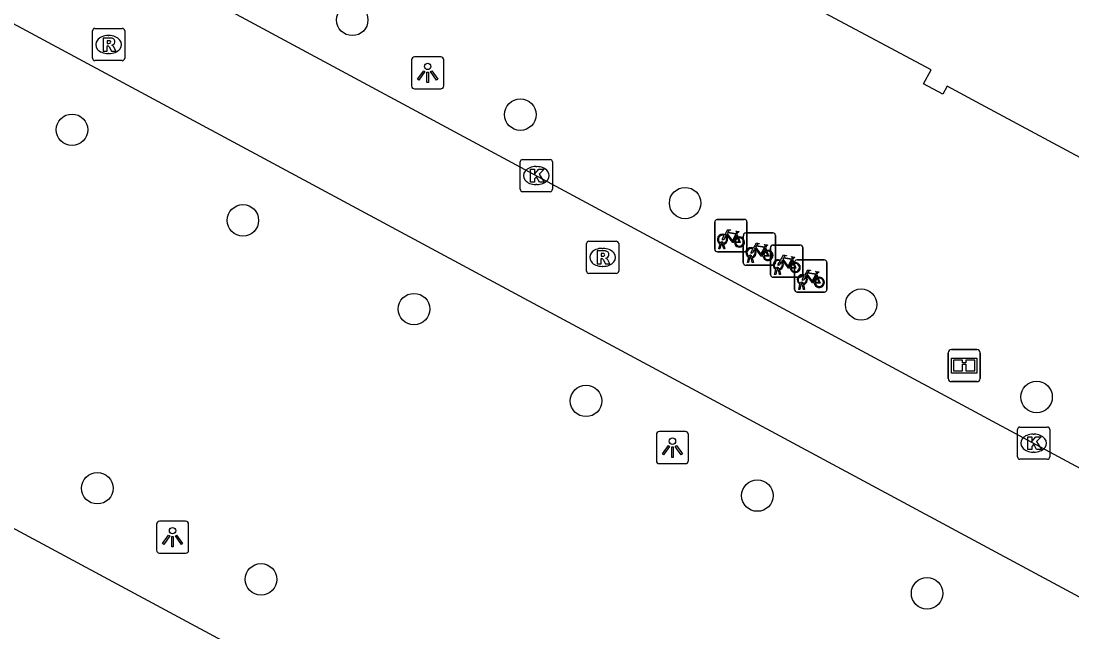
# Model space of a CAD drawing. Extents: x 159489 to 160304, y 383826 to 384530.
# Drawn here: x 159609.7 to 159642.35, y 384294.35 to 384313.33 of the extents above; entities that cross this region are included whole.
import ezdxf

# ---------------------------------------------------------------- set-up
doc = ezdxf.new("R2010")
doc.units = 0
for name, color, linetype in [('IMGEO_Boom', 7, 'Continuous'), ('IMGEO_Fietsenrek', 7, 'Continuous'), ('IMGEO_Informatiebord', 7, 'Continuous'), ('IMGEO_Kolk', 7, 'Continuous'), ('IMGEO_Lichtpunt', 7, 'Continuous'), ('IMGEO_Pand', 7, 'Continuous'), ('IMGEO_Rijbaan_lokaal_gesloten', 7, 'Continuous'), ('IMGEO_Rioolput', 7, 'Continuous'), ('IMGEO_Voetgangersgebied_gesloten', 7, 'Continuous')]:
    doc.layers.add(name, color=color, linetype=linetype)

msp = doc.modelspace()

# ---------------------------------------------------------------- linework, layer by layer
at = {"layer": 'IMGEO_Boom'}
for centre in [(159619.99, 384313.367), (159625.213, 384310.424), (159611.286, 384309.951), (159630.331, 384307.674), (159616.594, 384307.137), (159635.798, 384304.523), (159621.907, 384304.381), (159641.247, 384301.65), (159627.253, 384301.529), (159612.074, 384298.815), (159632.575, 384298.586), (159617.157, 384295.982), (159637.846, 384295.548)]:
    msp.add_circle(centre, 0.489, dxfattribs=at)
at = {"layer": 'IMGEO_Fietsenrek'}
for p, q in [((159631.25, 384306.239), (159631.25, 384307.08)), ((159631.25, 384307.08), (159631.25, 384306.239)), ((159631.325, 384307.164), (159632.166, 384307.164)), ((159632.166, 384307.164), (159631.325, 384307.164)), ((159632.25, 384307.089), (159632.25, 384306.248)), ((159632.25, 384306.248), (159632.25, 384307.089)), ((159631.937, 384306.713), (159631.973, 384306.618)), ((159632.138, 384305.821), (159632.138, 384306.662)), ((159632.138, 384306.662), (159632.138, 384305.821)), ((159632.213, 384306.746), (159633.054, 384306.746)), ((159633.054, 384306.746), (159632.213, 384306.746)), ((159633.138, 384306.671), (159633.138, 384305.83)), ((159633.138, 384305.83), (159633.138, 384306.671)), ((159631.377, 384306.248), (159631.416, 384306.408)), ((159631.446, 384306.396), (159631.411, 384306.248)), ((159631.488, 384306.42), (159631.487, 384306.424)), ((159631.529, 384306.248), (159631.495, 384306.39)), ((159631.519, 384306.431), (159631.52, 384306.424)), ((159631.527, 384306.394), (159631.562, 384306.248)), ((159632.825, 384306.295), (159632.861, 384306.2)), ((159632.982, 384305.447), (159632.982, 384306.288)), ((159632.982, 384306.288), (159632.982, 384305.447)), ((159633.057, 384306.372), (159633.898, 384306.372)), ((159633.898, 384306.372), (159633.057, 384306.372)), ((159633.982, 384306.297), (159633.982, 384305.456)), ((159633.982, 384305.456), (159633.982, 384306.297)), ((159632.175, 384306.164), (159631.334, 384306.164)), ((159631.334, 384306.164), (159632.175, 384306.164)), ((159631.411, 384306.248), (159631.377, 384306.248)), ((159631.562, 384306.248), (159631.529, 384306.248)), ((159632.265, 384305.83), (159632.304, 384305.99)), ((159632.334, 384305.978), (159632.299, 384305.83)), ((159632.376, 384306.002), (159632.375, 384306.006)), ((159632.417, 384305.83), (159632.383, 384305.972)), ((159632.407, 384306.013), (159632.408, 384306.006)), ((159632.415, 384305.976), (159632.45, 384305.83)), ((159633.063, 384305.746), (159632.222, 384305.746)), ((159632.222, 384305.746), (159633.063, 384305.746)), ((159632.299, 384305.83), (159632.265, 384305.83)), ((159632.45, 384305.83), (159632.417, 384305.83)), ((159633.22, 384305.628), (159633.219, 384305.632)), ((159633.251, 384305.639), (159633.252, 384305.632)), ((159633.669, 384305.921), (159633.705, 384305.826)), ((159633.731, 384304.985), (159633.731, 384305.826)), ((159633.731, 384305.826), (159633.731, 384304.985)), ((159633.806, 384305.91), (159634.647, 384305.91)), ((159634.647, 384305.91), (159633.806, 384305.91)), ((159634.731, 384305.835), (159634.731, 384304.994)), ((159634.731, 384304.994), (159634.731, 384305.835)), ((159633.907, 384305.372), (159633.066, 384305.372)), ((159633.066, 384305.372), (159633.907, 384305.372)), ((159633.109, 384305.456), (159633.148, 384305.616)), ((159633.143, 384305.456), (159633.109, 384305.456)), ((159633.178, 384305.604), (159633.143, 384305.456)), ((159633.261, 384305.456), (159633.227, 384305.598)), ((159633.259, 384305.602), (159633.294, 384305.456)), ((159633.294, 384305.456), (159633.261, 384305.456)), ((159634.418, 384305.459), (159634.454, 384305.364)), ((159633.858, 384304.994), (159633.897, 384305.154)), ((159633.892, 384304.994), (159633.858, 384304.994)), ((159633.927, 384305.142), (159633.892, 384304.994)), ((159633.969, 384305.166), (159633.968, 384305.17)), ((159634.01, 384304.994), (159633.976, 384305.136)), ((159634, 384305.177), (159634.001, 384305.17)), ((159634.008, 384305.14), (159634.043, 384304.994)), ((159634.043, 384304.994), (159634.01, 384304.994)), ((159634.656, 384304.91), (159633.815, 384304.91)), ((159633.815, 384304.91), (159634.656, 384304.91))]:
    msp.add_line(p, q, dxfattribs=at)
for points in [[(159631.584, 384306.638), (159631.532, 384306.548), (159631.492, 384306.523), (159631.493, 384306.57), (159631.548, 384306.664)], [(159631.563, 384306.69), (159631.658, 384306.854), (159631.744, 384306.84), (159631.746, 384306.831), (159631.69, 384306.82), (159631.663, 384306.775), (159631.919, 384306.734)], [(159631.859, 384306.446), (159631.809, 384306.446), (159631.618, 384306.697), (159631.599, 384306.665)], [(159631.906, 384306.709), (159631.649, 384306.75), (159631.632, 384306.721), (159631.799, 384306.501), (159631.906, 384306.709)], [(159631.954, 384306.611), (159631.924, 384306.688), (159631.815, 384306.47), (159631.858, 384306.47)], [(159631.919, 384306.734), (159631.944, 384306.783), (159631.938, 384306.787), (159631.915, 384306.791), (159631.903, 384306.798), (159631.902, 384306.801), (159631.904, 384306.806), (159631.999, 384306.791), (159632.001, 384306.781), (159631.991, 384306.768), (159631.979, 384306.762), (159631.965, 384306.768), (159631.937, 384306.713)], [(159631.888, 384306.47), (159632.008, 384306.469), (159631.964, 384306.583)], [(159631.984, 384306.59), (159632.039, 384306.445), (159631.889, 384306.445)], [(159632.451, 384306.272), (159632.546, 384306.436), (159632.632, 384306.422), (159632.634, 384306.413), (159632.578, 384306.402), (159632.551, 384306.357), (159632.807, 384306.316)], [(159632.794, 384306.291), (159632.537, 384306.332), (159632.52, 384306.303), (159632.687, 384306.083), (159632.794, 384306.291)], [(159632.807, 384306.316), (159632.832, 384306.365), (159632.826, 384306.369), (159632.803, 384306.373), (159632.791, 384306.38), (159632.79, 384306.383), (159632.792, 384306.388), (159632.887, 384306.373), (159632.889, 384306.363), (159632.879, 384306.35), (159632.867, 384306.344), (159632.853, 384306.35), (159632.825, 384306.295)], [(159632.472, 384306.22), (159632.42, 384306.13), (159632.38, 384306.105), (159632.381, 384306.152), (159632.436, 384306.246)], [(159632.747, 384306.028), (159632.697, 384306.028), (159632.506, 384306.279), (159632.487, 384306.247)], [(159632.842, 384306.193), (159632.812, 384306.27), (159632.703, 384306.052), (159632.746, 384306.052)], [(159632.776, 384306.052), (159632.896, 384306.051), (159632.852, 384306.165)], [(159632.872, 384306.172), (159632.927, 384306.027), (159632.777, 384306.027)], [(159633.295, 384305.898), (159633.39, 384306.062), (159633.476, 384306.048), (159633.478, 384306.039), (159633.422, 384306.028), (159633.395, 384305.983), (159633.651, 384305.942)], [(159633.638, 384305.917), (159633.381, 384305.958), (159633.364, 384305.929), (159633.531, 384305.709), (159633.638, 384305.917)], [(159633.651, 384305.942), (159633.676, 384305.991), (159633.67, 384305.995), (159633.647, 384305.999), (159633.635, 384306.006), (159633.634, 384306.009), (159633.636, 384306.014), (159633.731, 384305.999), (159633.733, 384305.989), (159633.723, 384305.976), (159633.711, 384305.97), (159633.697, 384305.976), (159633.669, 384305.921)], [(159633.316, 384305.846), (159633.264, 384305.756), (159633.224, 384305.731), (159633.225, 384305.778), (159633.28, 384305.872)], [(159633.591, 384305.654), (159633.541, 384305.654), (159633.35, 384305.905), (159633.331, 384305.873)], [(159633.686, 384305.819), (159633.656, 384305.896), (159633.547, 384305.678), (159633.59, 384305.678)], [(159633.62, 384305.678), (159633.74, 384305.677), (159633.696, 384305.791)], [(159633.716, 384305.798), (159633.771, 384305.653), (159633.621, 384305.653)], [(159634.065, 384305.384), (159634.013, 384305.294), (159633.973, 384305.269), (159633.974, 384305.316), (159634.029, 384305.41)], [(159634.044, 384305.436), (159634.139, 384305.6), (159634.225, 384305.586), (159634.227, 384305.577), (159634.171, 384305.566), (159634.144, 384305.521), (159634.4, 384305.48)], [(159634.34, 384305.192), (159634.29, 384305.192), (159634.099, 384305.443), (159634.08, 384305.411)], [(159634.387, 384305.455), (159634.13, 384305.496), (159634.113, 384305.467), (159634.28, 384305.247), (159634.387, 384305.455)], [(159634.435, 384305.357), (159634.405, 384305.434), (159634.296, 384305.216), (159634.339, 384305.216)], [(159634.369, 384305.216), (159634.489, 384305.215), (159634.445, 384305.329)], [(159634.465, 384305.336), (159634.52, 384305.191), (159634.37, 384305.191)], [(159634.4, 384305.48), (159634.425, 384305.529), (159634.419, 384305.533), (159634.396, 384305.537), (159634.384, 384305.544), (159634.383, 384305.547), (159634.385, 384305.552), (159634.48, 384305.537), (159634.482, 384305.527), (159634.472, 384305.514), (159634.46, 384305.508), (159634.446, 384305.514), (159634.418, 384305.459)]]:
    msp.add_lwpolyline(points, dxfattribs=at)
for centre, radius, start, end in [((159631.328, 384307.086), 0.0779, 92.4484, 184.2845), ((159631.328, 384307.086), 0.0779, 92.4484, 184.2845), ((159632.172, 384307.086), 0.0779, 2.4484, 94.2845), ((159632.172, 384307.086), 0.0779, 2.4484, 94.2845), ((159631.49, 384306.549), 0.159, 62.6766, 242.1369), ((159631.49, 384306.549), 0.129, 63.3192, 238.903), ((159631.49, 384306.549), 0.129, 283.6043, 43.4302), ((159631.49, 384306.549), 0.159, 283.5766, 46.6042), ((159632.017, 384306.465), 0.159, 113.3408, 178.3217), ((159632.017, 384306.465), 0.159, 187.0065, 105.7708), ((159632.216, 384306.668), 0.0779, 92.4484, 184.2845), ((159632.216, 384306.668), 0.0779, 92.4484, 184.2845), ((159633.06, 384306.668), 0.0779, 2.4484, 94.2845), ((159633.06, 384306.668), 0.0779, 2.4484, 94.2845), ((159631.47, 384306.42), 0.0499, 12.8025, 158.6934), ((159631.49, 384306.549), 0.159, 253.9967, 271.7867), ((159631.47, 384306.42), 0.0174, 12.8025, 163.4502), ((159631.49, 384306.549), 0.129, 253.415, 269.0204), ((159632.017, 384306.465), 0.129, 113.923, 177.9556), ((159632.017, 384306.465), 0.129, 188.6715, 104.5883), ((159632.378, 384306.131), 0.159, 62.6766, 242.1369), ((159633.06, 384306.294), 0.0779, 92.4484, 184.2845), ((159633.06, 384306.294), 0.0779, 92.4484, 184.2845), ((159633.904, 384306.294), 0.0779, 2.4484, 94.2845), ((159633.904, 384306.294), 0.0779, 2.4484, 94.2845), ((159631.328, 384306.242), 0.0779, 182.4484, 274.2845), ((159631.328, 384306.242), 0.0779, 182.4484, 274.2845), ((159632.172, 384306.242), 0.0779, 272.4484, 4.2845), ((159632.172, 384306.242), 0.0779, 272.4484, 4.2845), ((159632.378, 384306.131), 0.129, 63.3192, 238.903), ((159632.358, 384306.002), 0.0499, 12.8025, 158.6934), ((159632.378, 384306.131), 0.159, 253.9967, 271.7867), ((159632.358, 384306.002), 0.0174, 12.8025, 163.4502), ((159632.378, 384306.131), 0.129, 253.415, 269.0204), ((159632.378, 384306.131), 0.129, 283.6043, 43.4302), ((159632.378, 384306.131), 0.159, 283.5766, 46.6042), ((159632.905, 384306.047), 0.159, 113.3408, 178.3217), ((159632.905, 384306.047), 0.159, 187.0065, 105.7708), ((159632.905, 384306.047), 0.129, 113.923, 177.9556), ((159632.905, 384306.047), 0.129, 188.6715, 104.5883), ((159632.216, 384305.824), 0.0779, 182.4484, 274.2845), ((159632.216, 384305.824), 0.0779, 182.4484, 274.2845), ((159633.222, 384305.757), 0.159, 62.6766, 242.1369), ((159633.06, 384305.824), 0.0779, 272.4484, 4.2845), ((159633.06, 384305.824), 0.0779, 272.4484, 4.2845), ((159633.222, 384305.757), 0.129, 63.3192, 238.903), ((159633.202, 384305.628), 0.0499, 12.8025, 158.6934), ((159633.202, 384305.628), 0.0174, 12.8025, 163.4502), ((159633.222, 384305.757), 0.129, 253.415, 269.0204), ((159633.222, 384305.757), 0.129, 283.6043, 43.4302), ((159633.222, 384305.757), 0.159, 283.5766, 46.6042), ((159633.749, 384305.673), 0.159, 113.3408, 178.3217), ((159633.749, 384305.673), 0.159, 187.0065, 105.7708), ((159633.749, 384305.673), 0.129, 113.923, 177.9556), ((159633.749, 384305.673), 0.129, 188.6715, 104.5883), ((159633.809, 384305.832), 0.0779, 92.4484, 184.2845), ((159633.809, 384305.832), 0.0779, 92.4484, 184.2845), ((159634.653, 384305.832), 0.0779, 2.4484, 94.2845), ((159634.653, 384305.832), 0.0779, 2.4484, 94.2845), ((159633.06, 384305.45), 0.0779, 182.4484, 274.2845), ((159633.06, 384305.45), 0.0779, 182.4484, 274.2845), ((159633.222, 384305.757), 0.159, 253.9967, 271.7867), ((159633.971, 384305.295), 0.159, 62.6766, 242.1369), ((159633.971, 384305.295), 0.129, 63.3192, 238.903), ((159633.904, 384305.45), 0.0779, 272.4484, 4.2845), ((159633.904, 384305.45), 0.0779, 272.4484, 4.2845), ((159633.971, 384305.295), 0.129, 283.6043, 43.4302), ((159633.971, 384305.295), 0.159, 283.5766, 46.6042), ((159634.498, 384305.211), 0.159, 113.3408, 178.3217), ((159634.498, 384305.211), 0.159, 187.0065, 105.7708), ((159634.498, 384305.211), 0.129, 113.923, 177.9556), ((159634.498, 384305.211), 0.129, 188.6715, 104.5883), ((159633.809, 384304.988), 0.0779, 182.4484, 274.2845), ((159633.809, 384304.988), 0.0779, 182.4484, 274.2845), ((159633.951, 384305.166), 0.0499, 12.8025, 158.6934), ((159633.971, 384305.295), 0.159, 253.9967, 271.7867), ((159633.951, 384305.166), 0.0174, 12.8025, 163.4502), ((159633.971, 384305.295), 0.129, 253.415, 269.0204), ((159634.653, 384304.988), 0.0779, 272.4484, 4.2845), ((159634.653, 384304.988), 0.0779, 272.4484, 4.2845)]:
    msp.add_arc(centre, radius, start, end, dxfattribs=at)
at = {"layer": 'IMGEO_Informatiebord'}
for p, q in [((159638.502, 384302.226), (159638.502, 384303.026)), ((159638.502, 384303.026), (159638.502, 384302.226)), ((159638.602, 384303.126), (159639.392, 384303.126)), ((159639.392, 384303.126), (159638.602, 384303.126)), ((159639.492, 384303.026), (159639.492, 384302.226)), ((159639.492, 384302.226), (159639.492, 384303.026)), ((159639.392, 384302.126), (159638.602, 384302.126)), ((159638.602, 384302.126), (159639.392, 384302.126))]:
    msp.add_line(p, q, dxfattribs=at)
for points in [[(159638.603, 384302.858), (159639.391, 384302.858), (159639.391, 384302.394), (159638.603, 384302.394), (159638.603, 384302.858)], [(159638.668, 384302.793), (159638.668, 384302.459), (159638.943, 384302.459), (159638.944, 384302.672), (159639.048, 384302.673), (159639.049, 384302.459), (159639.326, 384302.459), (159639.326, 384302.793), (159639.05, 384302.793), (159639.05, 384302.713), (159638.944, 384302.713), (159638.944, 384302.793), (159638.668, 384302.793)]]:
    msp.add_lwpolyline(points, dxfattribs=at)
for centre, start, end in [((159638.602, 384303.026), 90, 180), ((159638.602, 384303.026), 90, 180), ((159639.392, 384303.026), 0, 90), ((159639.392, 384303.026), 360, 90), ((159638.602, 384302.226), 180, 270), ((159638.602, 384302.226), 180, 270), ((159639.392, 384302.226), 270, 0), ((159639.392, 384302.226), 270, 0)]:
    msp.add_arc(centre, 0.1, start, end, dxfattribs=at)
at = {"layer": 'IMGEO_Kolk'}
for p, q in [((159625.209, 384308.103), (159625.209, 384308.955)), ((159625.284, 384309.029), (159626.136, 384309.029)), ((159626.21, 384308.955), (159626.21, 384308.103)), ((159625.697, 384308.809), (159625.722, 384308.809)), ((159625.72, 384308.249), (159625.695, 384308.249)), ((159626.136, 384308.029), (159625.284, 384308.029)), ((159640.654, 384299.789), (159640.654, 384300.641)), ((159640.729, 384300.715), (159641.581, 384300.715)), ((159641.142, 384300.495), (159641.167, 384300.495)), ((159641.655, 384300.641), (159641.655, 384299.789)), ((159641.165, 384299.935), (159641.14, 384299.935)), ((159641.581, 384299.715), (159640.729, 384299.715))]:
    msp.add_line(p, q, dxfattribs=at)
for points in [[(159625.209, 384308.103), (159625.209, 384308.955)], [(159625.284, 384309.029), (159626.136, 384309.029)], [(159626.21, 384308.955), (159626.21, 384308.103)], [(159625.53, 384308.729), (159625.653, 384308.729), (159625.653, 384308.578), (159625.783, 384308.729), (159625.947, 384308.729), (159625.801, 384308.578), (159625.954, 384308.329), (159625.802, 384308.329), (159625.717, 384308.493), (159625.653, 384308.426), (159625.653, 384308.329), (159625.53, 384308.329), (159625.53, 384308.729)], [(159626.136, 384308.029), (159625.284, 384308.029)], [(159640.654, 384299.789), (159640.654, 384300.641)], [(159640.729, 384300.715), (159641.581, 384300.715)], [(159640.975, 384300.415), (159641.098, 384300.415), (159641.098, 384300.264), (159641.228, 384300.415), (159641.392, 384300.415), (159641.246, 384300.264), (159641.399, 384300.015), (159641.247, 384300.015), (159641.162, 384300.179), (159641.098, 384300.112), (159641.098, 384300.015), (159640.975, 384300.015), (159640.975, 384300.415)], [(159641.655, 384300.641), (159641.655, 384299.789)], [(159641.581, 384299.715), (159640.729, 384299.715)]]:
    msp.add_lwpolyline(points, dxfattribs=at)
for centre, start, end in [((159625.286, 384308.953), 91.552, 178.448), ((159625.286, 384308.953), 91.552, 178.448), ((159626.134, 384308.953), 1.552, 88.448), ((159626.134, 384308.953), 1.552, 88.448), ((159625.286, 384308.105), 181.552, 268.448), ((159625.286, 384308.105), 181.552, 268.448), ((159626.134, 384308.105), 271.552, 358.448), ((159626.134, 384308.105), 271.552, 358.448), ((159640.731, 384300.639), 91.552, 178.448), ((159640.731, 384300.639), 91.552, 178.448), ((159641.579, 384300.639), 1.552, 88.448), ((159641.579, 384300.639), 1.552, 88.448), ((159640.731, 384299.791), 181.552, 268.448), ((159640.731, 384299.791), 181.552, 268.448), ((159641.579, 384299.791), 271.552, 358.448), ((159641.579, 384299.791), 271.552, 358.448)]:
    msp.add_arc(centre, 0.0765, start, end, dxfattribs=at)
for centre, major_axis, ratio, start_param, end_param in [((159625.696, 384308.529), (-0.387, 0.002), 0.722429, 4.712389, 7.853982), ((159625.721, 384308.529), (-0.39, 0.002), 0.717154, 1.570796, 4.712389), ((159641.141, 384300.215), (-0.387, 0.002), 0.722429, 4.712389, 7.853982), ((159641.166, 384300.215), (-0.39, 0.002), 0.717154, 1.570796, 4.712389)]:
    msp.add_ellipse(centre, major_axis=major_axis, ratio=ratio, start_param=start_param, end_param=end_param, dxfattribs=at)
at = {"layer": 'IMGEO_Lichtpunt'}
for p, q in [((159622.737, 384312.219), (159621.929, 384312.219)), ((159622.737, 384312.219), (159621.929, 384312.219)), ((159621.835, 384312.124), (159621.835, 384311.317)), ((159621.835, 384312.124), (159621.835, 384311.317)), ((159622.831, 384311.317), (159622.831, 384312.124)), ((159622.831, 384311.317), (159622.831, 384312.124)), ((159621.929, 384311.223), (159622.737, 384311.223)), ((159621.929, 384311.223), (159622.737, 384311.223)), ((159629.437, 384300.48), (159629.437, 384299.673)), ((159629.437, 384300.48), (159629.437, 384299.673)), ((159630.339, 384300.575), (159629.531, 384300.575)), ((159630.339, 384300.575), (159629.531, 384300.575)), ((159630.433, 384299.673), (159630.433, 384300.48)), ((159630.433, 384299.673), (159630.433, 384300.48)), ((159629.531, 384299.579), (159630.339, 384299.579)), ((159629.531, 384299.579), (159630.339, 384299.579)), ((159613.91, 384297.697), (159613.91, 384296.89)), ((159613.91, 384297.697), (159613.91, 384296.89)), ((159614.812, 384297.792), (159614.004, 384297.792)), ((159614.812, 384297.792), (159614.004, 384297.792)), ((159614.906, 384296.89), (159614.906, 384297.697)), ((159614.906, 384296.89), (159614.906, 384297.697)), ((159614.004, 384296.796), (159614.812, 384296.796)), ((159614.004, 384296.796), (159614.812, 384296.796))]:
    msp.add_line(p, q, dxfattribs=at)
for points in [[(159622.209, 384311.788), (159622.248, 384311.76), (159622.06, 384311.498), (159622.022, 384311.525), (159622.209, 384311.788)], [(159622.311, 384311.74), (159622.358, 384311.74), (159622.358, 384311.418), (159622.311, 384311.418), (159622.311, 384311.74)], [(159622.421, 384311.76), (159622.459, 384311.787), (159622.646, 384311.525), (159622.607, 384311.497), (159622.421, 384311.76)], [(159629.811, 384300.144), (159629.85, 384300.116), (159629.662, 384299.854), (159629.624, 384299.881), (159629.811, 384300.144)], [(159629.913, 384300.096), (159629.96, 384300.096), (159629.96, 384299.774), (159629.913, 384299.774), (159629.913, 384300.096)], [(159630.023, 384300.116), (159630.061, 384300.143), (159630.248, 384299.881), (159630.209, 384299.853), (159630.023, 384300.116)], [(159614.284, 384297.361), (159614.323, 384297.333), (159614.135, 384297.071), (159614.097, 384297.098), (159614.284, 384297.361)], [(159614.386, 384297.313), (159614.433, 384297.313), (159614.433, 384296.991), (159614.386, 384296.991), (159614.386, 384297.313)], [(159614.496, 384297.333), (159614.534, 384297.36), (159614.721, 384297.098), (159614.682, 384297.07), (159614.496, 384297.333)]]:
    msp.add_lwpolyline(points, dxfattribs=at)
for centre in [(159622.334, 384311.922), (159629.936, 384300.278), (159614.409, 384297.495)]:
    msp.add_circle(centre, 0.0994, dxfattribs=at)
for centre, start, end in [((159621.929, 384312.124), 90, 180), ((159621.929, 384312.124), 90, 180), ((159622.737, 384312.124), 0, 90), ((159622.737, 384312.124), 0, 90), ((159621.929, 384311.317), 180, 270), ((159621.929, 384311.317), 180, 270), ((159622.737, 384311.317), 270, 0), ((159622.737, 384311.317), 270, 360), ((159629.531, 384300.48), 90, 180), ((159629.531, 384300.48), 90, 180), ((159630.339, 384300.48), 0, 90), ((159630.339, 384300.48), 0, 90), ((159629.531, 384299.673), 180, 270), ((159629.531, 384299.673), 180, 270), ((159630.339, 384299.673), 270, 0), ((159630.339, 384299.673), 270, 360), ((159614.004, 384297.697), 90, 180), ((159614.004, 384297.697), 90, 180), ((159614.812, 384297.697), 0, 90), ((159614.812, 384297.697), 0, 90), ((159614.004, 384296.89), 180, 270), ((159614.004, 384296.89), 180, 270), ((159614.812, 384296.89), 270, 0), ((159614.812, 384296.89), 270, 360)]:
    msp.add_arc(centre, 0.0946, start, end, dxfattribs=at)
at = {"layer": 'IMGEO_Pand'}
msp.add_lwpolyline([(159643.3, 384308.709), (159639.522, 384310.739), (159638.467, 384311.306), (159638.334, 384311.059), (159637.737, 384311.381), (159637.97, 384311.813), (159633.424, 384314.251)], dxfattribs=at)
at = {"layer": 'IMGEO_Rijbaan_lokaal_gesloten'}
for points in [[(159577.41, 384334.529), (159660.257, 384289.932)], [(159648.201, 384292.407), (159580.7, 384328.729)]]:
    msp.add_lwpolyline(points, dxfattribs=at)
at = {"layer": 'IMGEO_Rioolput'}
for p, q in [((159611.921, 384312.174), (159611.921, 384313.026)), ((159611.996, 384313.1), (159612.848, 384313.1)), ((159612.409, 384312.88), (159612.434, 384312.88)), ((159612.922, 384313.026), (159612.922, 384312.174)), ((159612.432, 384312.32), (159612.407, 384312.32)), ((159612.848, 384312.1), (159611.996, 384312.1)), ((159627.266, 384305.562), (159627.266, 384306.414)), ((159627.341, 384306.488), (159628.193, 384306.488)), ((159628.267, 384306.414), (159628.267, 384305.562)), ((159627.754, 384306.268), (159627.779, 384306.268)), ((159627.777, 384305.708), (159627.752, 384305.708)), ((159628.193, 384305.488), (159627.341, 384305.488))]:
    msp.add_line(p, q, dxfattribs=at)
for points in [[(159611.921, 384312.174), (159611.921, 384313.026)], [(159611.996, 384313.1), (159612.848, 384313.1)], [(159612.922, 384313.026), (159612.922, 384312.174)], [(159612.51, 384312.798), (159612.258, 384312.8), (159612.258, 384312.4)], [(159612.258, 384312.4), (159612.382, 384312.4), (159612.382, 384312.562), (159612.393, 384312.562)], [(159612.436, 384312.719), (159612.382, 384312.719), (159612.382, 384312.638)], [(159612.382, 384312.638), (159612.434, 384312.638)], [(159612.44, 384312.533), (159612.511, 384312.4), (159612.651, 384312.4), (159612.586, 384312.526)], [(159612.848, 384312.1), (159611.996, 384312.1)], [(159627.266, 384305.562), (159627.266, 384306.414)], [(159627.341, 384306.488), (159628.193, 384306.488)], [(159628.267, 384306.414), (159628.267, 384305.562)], [(159627.855, 384306.186), (159627.603, 384306.188), (159627.603, 384305.788)], [(159627.781, 384306.107), (159627.727, 384306.107), (159627.727, 384306.026)], [(159627.727, 384306.026), (159627.779, 384306.026)], [(159627.603, 384305.788), (159627.727, 384305.788), (159627.727, 384305.95), (159627.738, 384305.95)], [(159627.785, 384305.921), (159627.856, 384305.788), (159627.996, 384305.788), (159627.931, 384305.914)], [(159628.193, 384305.488), (159627.341, 384305.488)]]:
    msp.add_lwpolyline(points, dxfattribs=at)
for centre, radius, start, end in [((159611.998, 384313.024), 0.0765, 91.552, 178.448), ((159611.998, 384313.024), 0.0765, 91.552, 178.448), ((159612.846, 384313.024), 0.0765, 1.552, 88.448), ((159612.846, 384313.024), 0.0765, 1.552, 88.448), ((159612.392, 384312.509), 0.0533, 26.0293, 88.6989), ((159612.418, 384312.827), 0.19, 274.7715, 282.9687), ((159612.442, 384312.623), 0.0964, 77.0061, 93.1865), ((159612.456, 384312.68), 0.0378, 276.6634, 79.6772), ((159612.509, 384312.688), 0.109, 350.3612, 89.416), ((159612.507, 384312.688), 0.112, 277.5842, 350.9817), ((159612.491, 384312.473), 0.108, 29.5134, 73.7905), ((159611.998, 384312.176), 0.0765, 181.552, 268.448), ((159611.998, 384312.176), 0.0765, 181.552, 268.448), ((159612.846, 384312.176), 0.0765, 271.552, 358.448), ((159612.846, 384312.176), 0.0765, 271.552, 358.448), ((159627.343, 384306.412), 0.0765, 91.552, 178.448), ((159627.343, 384306.412), 0.0765, 91.552, 178.448), ((159628.191, 384306.412), 0.0765, 1.552, 88.448), ((159628.191, 384306.412), 0.0765, 1.552, 88.448), ((159627.763, 384306.215), 0.19, 274.7715, 282.9687), ((159627.787, 384306.011), 0.0964, 77.0061, 93.1865), ((159627.801, 384306.068), 0.0378, 276.6634, 79.6772), ((159627.854, 384306.076), 0.109, 350.3612, 89.416), ((159627.852, 384306.076), 0.112, 277.5842, 350.9817), ((159627.836, 384305.861), 0.108, 29.5134, 73.7905), ((159627.737, 384305.897), 0.0533, 26.0293, 88.6989), ((159627.343, 384305.564), 0.0765, 181.552, 268.448), ((159627.343, 384305.564), 0.0765, 181.552, 268.448), ((159628.191, 384305.564), 0.0765, 271.552, 358.448), ((159628.191, 384305.564), 0.0765, 271.552, 358.448)]:
    msp.add_arc(centre, radius, start, end, dxfattribs=at)
for centre, major_axis, ratio, start_param, end_param in [((159612.408, 384312.6), (-0.387, 0.002), 0.722429, 4.712389, 7.853982), ((159612.433, 384312.6), (-0.39, 0.002), 0.717154, 1.570796, 4.712389), ((159627.753, 384305.988), (-0.387, 0.002), 0.722429, 4.712389, 7.853982), ((159627.778, 384305.988), (-0.39, 0.002), 0.717154, 1.570796, 4.712389)]:
    msp.add_ellipse(centre, major_axis=major_axis, ratio=ratio, start_param=start_param, end_param=end_param, dxfattribs=at)
at = {"layer": 'IMGEO_Voetgangersgebied_gesloten'}
msp.add_lwpolyline([(159640.748, 384280.736), (159582.849, 384311.884)], dxfattribs=at)

doc.saveas('drawing.dxf')
